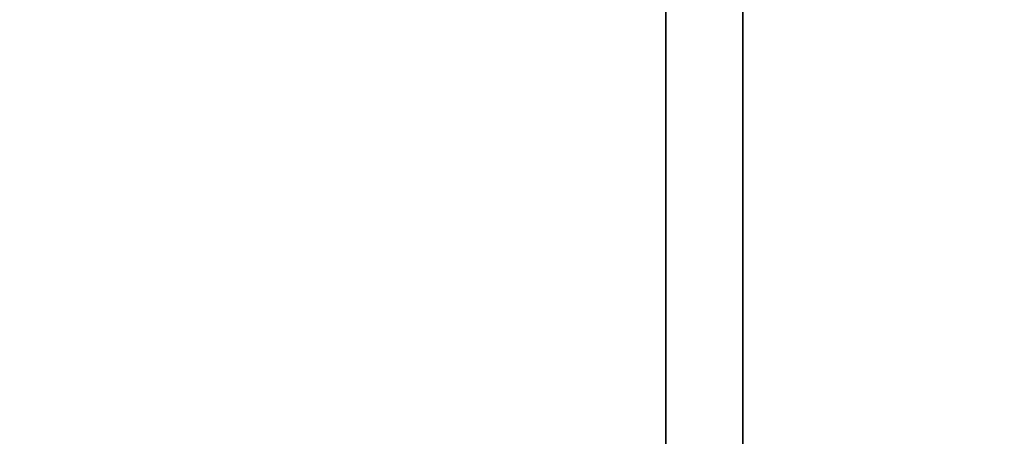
# Model space of a CAD drawing. Header units: millimetres. Extents: x -587 to 3688, y -115 to 120.
# Tile 463 of 656: x 1960 to 1979, y 17 to 25. Entities that reach past the tile are written whole.
import ezdxf

# ---------------------------------------------------------------- set-up
doc = ezdxf.new("R2010")
doc.units = ezdxf.units.MM
doc.layers.add('152', color=7, linetype='Continuous', true_color=0xffffff)

# ---------------------------------------------------------------- blocks, each defined once
blk = doc.blocks.new('UG_SURFACE_002')
at = {"layer": '152', "color": 252, "linetype": 'Continuous', "lineweight": 35}
for points in [[(2162.5, -40, 2198), (2162.5, 110, 2198), (837.5, 110, 2198), (837.5, -40, 2198)], [(987.5, -40, 2048), (987.5, 110, 2048), (2012.5, 110, 2048), (2012.5, -40, 2048)]]:
    blk.add_3dface(points, dxfattribs=at)
blk = doc.blocks.new('UG_SURFACE_054')
at = {"layer": '152', "color": 252, "linetype": 'Continuous', "lineweight": 35}
for points in [[(1026, 7.25, 2007.5), (1974, 7.25, 2007.5), (1974, 116.92, 2007.5), (1026, 116.92, 2007.5)], [(1027.5, 7.25, 2006), (1027.5, 116.92, 2006), (1972.5, 116.92, 2006), (1972.5, 7.25, 2006)], [(1974, 116.92, 2007.5), (1974, 7.25, 2007.5), (1972.5, 7.25, 2006), (1972.5, 116.92, 2006)]]:
    blk.add_3dface(points, dxfattribs=at)
blk = doc.blocks.new('UG_SURFACE_055')
at = {"layer": '152', "color": 252, "linetype": 'Continuous', "lineweight": 35}
for points in [[(1972.5, 7.25, 2006), (1972.5, 116.92, 2006), (1972.5, 116.92, -7), (1972.5, 7.25, -7)], [(1974, 116.92, -7), (1974, 7.25, -7), (1972.5, 7.25, -7), (1972.5, 116.92, -7)], [(1972.5, 116.92, 2006), (1972.5, 7.25, 2006), (1974, 7.25, 2007.5), (1974, 116.92, 2007.5)], [(1974, 7.25, 2007.5), (1974, 7.25, -7), (1974, 116.92, -7), (1974, 116.92, 2007.5)]]:
    blk.add_3dface(points, dxfattribs=at)

msp = doc.modelspace()

# ---------------------------------------------------------------- linework, layer by layer
at = {"layer": '152', "color": 252, "linetype": 'Continuous', "lineweight": -3, "true_color": 0x939598}
for p, q in [((1972.5, 7.25, 2006), (1972.5, 116.92, 2006)), ((1972.5, 7.25, 2006), (1972.5, 116.92, 2006)), ((1972.5, 7.25, -7), (1972.5, 116.92, -7)), ((1974, 7.25, -7), (1974, 116.92, -7)), ((1974, 7.25, 2007.5), (1974, 116.92, 2007.5)), ((1974, 7.25, 2007.5), (1974, 116.92, 2007.5))]:
    msp.add_line(p, q, dxfattribs=at)

# ---------------------------------------------------------------- block references
for name in ['UG_SURFACE_054', 'UG_SURFACE_055', 'UG_SURFACE_002']:
    msp.add_blockref(name, (0, 0), dxfattribs=at)

doc.saveas('drawing.dxf')
